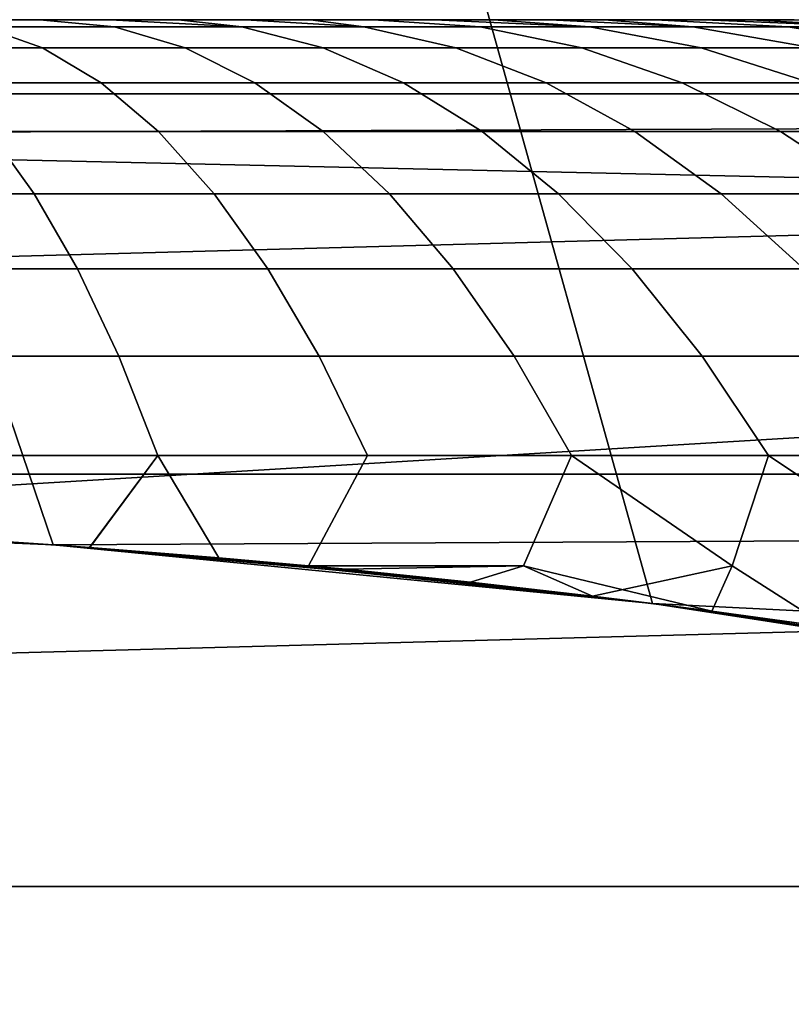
# Model space of a CAD drawing. Header units: metres. Extents: x -28 to 70, y -218 to 28.
# Tile 365 of 463: x 0.74 to 1.515, y 10.511 to 11.5. Entities that reach past the tile are written whole.
import ezdxf

# ---------------------------------------------------------------- set-up
doc = ezdxf.new("R2010")
doc.units = ezdxf.units.M
doc.layers.add('solid_10_261_432_XXX', color=7, linetype='CONTINUOUS')

msp = doc.modelspace()

# ---------------------------------------------------------------- linework, layer by layer
at = {"layer": 'solid_10_261_432_XXX'}
for points in [[(-24.216385, 13.031374, -5), (24.776649, 11.93179, -5), (25.28702, 10.80817, -5), (-24.776649, 11.93179, -5)], [(-24.776649, 11.93179, -5), (25.28702, 10.80817, -5), (25.74646, 9.662806, -5), (-25.28702, 10.80817, -5)], [(0.168941, 10.998702, 209.25), (0.773301, 10.972785, 209.25), (0.495515, 11.789591, 209.25)], [(1.375401, 10.913673, 209.25), (1.14362, 11.744451, 209.25), (0.495515, 11.789591, 209.25), (0.773301, 10.972785, 209.25)], [(6.18416, 11.77481, 235.5), (-6.184069, 11.774858, 235.5), (-6.807526, 11.425742, 235.5)], [(6.807615, 11.42569, 235.5), (6.18416, 11.77481, 235.5), (-6.807526, 11.425742, 235.5)], [(-0.618194, 11.382063, 217.75), (-0.800291, 11.772819, 217.75), (2.427668, 11.547572, 217.75), (3.059401, 11.396493, 217.75)], [(1.973258, 10.821564, 209.25), (1.788466, 11.663677, 209.25), (1.14362, 11.744451, 209.25), (1.375401, 10.913673, 209.25)], [(0.762428, 11.471868, 211.506561), (0.614882, 11.471868, 211.456223), (0.566658, 11.493025, 211.616501), (0.702633, 11.493025, 211.662903)], [(0.614882, 11.471868, 215.543777), (0.762428, 11.471868, 215.493439), (0.702633, 11.493025, 215.337097), (0.566658, 11.493025, 215.383499)], [(0.759849, 11.5, 215.13176), (0.68794, 11.5, 211.836655), (0.614722, 11.5, 211.808228), (0.68794, 11.5, 215.163345)], [(0.830304, 11.5, 215.097061), (0.759849, 11.5, 211.86824), (0.68794, 11.5, 211.836655), (0.759849, 11.5, 215.13176)], [(0.834859, 11.493025, 211.719086), (0.702633, 11.493025, 211.662903), (0.68794, 11.5, 211.836655), (0.759849, 11.5, 211.86824)], [(0.702633, 11.493025, 215.337097), (0.834859, 11.493025, 215.280914), (0.759849, 11.5, 215.13176), (0.68794, 11.5, 215.163345)], [(0.905907, 11.471868, 211.56752), (0.762428, 11.471868, 211.506561), (0.702633, 11.493025, 211.662903), (0.834859, 11.493025, 211.719086)], [(0.762428, 11.471868, 215.493439), (0.905907, 11.471868, 215.43248), (0.834859, 11.493025, 215.280914), (0.702633, 11.493025, 215.337097)], [(0.899196, 11.5, 215.059311), (0.830304, 11.5, 211.902939), (0.759849, 11.5, 211.86824), (0.830304, 11.5, 215.097061)], [(0.96263, 11.493025, 211.784775), (0.834859, 11.493025, 211.719086), (0.759849, 11.5, 211.86824), (0.830304, 11.5, 211.902939)], [(0.96263, 11.493025, 215.215225), (0.830304, 11.5, 215.097061), (0.759849, 11.5, 215.13176), (0.834859, 11.493025, 215.280914)], [(0.96641, 11.5, 215.01857), (0.899196, 11.5, 211.940689), (0.830304, 11.5, 211.902939), (0.899196, 11.5, 215.059311)], [(0.96263, 11.493025, 211.784775), (0.830304, 11.5, 211.902939), (0.899196, 11.5, 211.940689)], [(0.96263, 11.493025, 215.215225), (0.899196, 11.5, 215.059311), (0.830304, 11.5, 215.097061)], [(1.044551, 11.471868, 211.638809), (0.905907, 11.471868, 211.56752), (0.834859, 11.493025, 211.719086), (0.96263, 11.493025, 211.784775)], [(0.905907, 11.471868, 215.43248), (1.044551, 11.471868, 215.361191), (0.96263, 11.493025, 215.215225), (0.834859, 11.493025, 215.280914)], [(1.031766, 11.5, 214.974945), (0.96641, 11.5, 211.98143), (0.899196, 11.5, 211.940689), (0.96641, 11.5, 215.01857)], [(1.085265, 11.493025, 211.859619), (0.96263, 11.493025, 211.784775), (0.899196, 11.5, 211.940689), (0.96641, 11.5, 211.98143)], [(0.96263, 11.493025, 215.215225), (1.085265, 11.493025, 215.140381), (0.96641, 11.5, 215.01857), (0.899196, 11.5, 215.059311)], [(1.177623, 11.471868, 211.720016), (1.044551, 11.471868, 211.638809), (0.96263, 11.493025, 211.784775), (1.085265, 11.493025, 211.859619)], [(1.044551, 11.471868, 215.361191), (1.177623, 11.471868, 215.279984), (1.085265, 11.493025, 215.140381), (0.96263, 11.493025, 215.215225)], [(1.095151, 11.5, 214.928513), (1.031766, 11.5, 212.025055), (0.96641, 11.5, 211.98143), (1.031766, 11.5, 214.974945)], [(1.085265, 11.493025, 211.859619), (0.96641, 11.5, 211.98143), (1.031766, 11.5, 212.025055)], [(1.085265, 11.493025, 215.140381), (1.031766, 11.5, 214.974945), (0.96641, 11.5, 215.01857)], [(1.156458, 11.5, 214.879349), (1.095151, 11.5, 212.071487), (1.031766, 11.5, 212.025055), (1.095151, 11.5, 214.928513)], [(1.20211, 11.493025, 211.943222), (1.085265, 11.493025, 211.859619), (1.031766, 11.5, 212.025055), (1.095151, 11.5, 212.071487)], [(1.085265, 11.493025, 215.140381), (1.20211, 11.493025, 215.056778), (1.095151, 11.5, 214.928513), (1.031766, 11.5, 214.974945)], [(1.304412, 11.471868, 211.81073), (1.177623, 11.471868, 211.720016), (1.085265, 11.493025, 211.859619), (1.20211, 11.493025, 211.943222)], [(1.177623, 11.471868, 215.279984), (1.304412, 11.471868, 215.18927), (1.20211, 11.493025, 215.056778), (1.085265, 11.493025, 215.140381)], [(1.215545, 11.5, 214.827576), (1.156458, 11.5, 212.120651), (1.095151, 11.5, 212.071487), (1.156458, 11.5, 214.879349)], [(1.312541, 11.493025, 212.03511), (1.20211, 11.493025, 211.943222), (1.095151, 11.5, 212.071487), (1.156458, 11.5, 212.120651)], [(1.312541, 11.493025, 214.96489), (1.156458, 11.5, 214.879349), (1.095151, 11.5, 214.928513), (1.20211, 11.493025, 215.056778)], [(1.215545, 11.5, 214.827576), (1.215545, 11.5, 212.172424), (1.156458, 11.5, 212.120651)], [(1.312541, 11.493025, 212.03511), (1.156458, 11.5, 212.120651), (1.215545, 11.5, 212.172424)], [(1.312541, 11.493025, 214.96489), (1.215545, 11.5, 214.827576), (1.156458, 11.5, 214.879349)], [(1.424241, 11.471868, 211.910446), (1.304412, 11.471868, 211.81073), (1.20211, 11.493025, 211.943222), (1.312541, 11.493025, 212.03511)], [(1.304412, 11.471868, 215.18927), (1.424241, 11.471868, 215.089554), (1.312541, 11.493025, 214.96489), (1.20211, 11.493025, 215.056778)], [(1.272312, 11.5, 214.77327), (1.272312, 11.5, 212.22673), (1.215545, 11.5, 212.172424)], [(1.415969, 11.493025, 212.134827), (1.312541, 11.493025, 212.03511), (1.215545, 11.5, 212.172424), (1.272312, 11.5, 212.22673)], [(1.215545, 11.5, 214.827576), (1.272312, 11.5, 214.77327), (1.215545, 11.5, 212.172424)], [(1.312541, 11.493025, 214.96489), (1.415969, 11.493025, 214.865173), (1.272312, 11.5, 214.77327), (1.215545, 11.5, 214.827576)], [(1.326672, 11.5, 214.716522), (1.326672, 11.5, 212.283478), (1.272312, 11.5, 212.22673)], [(1.415969, 11.493025, 212.134827), (1.272312, 11.5, 212.22673), (1.326672, 11.5, 212.283478)], [(1.272312, 11.5, 214.77327), (1.326672, 11.5, 214.716522), (1.272312, 11.5, 212.22673)], [(1.415969, 11.493025, 214.865173), (1.326672, 11.5, 214.716522), (1.272312, 11.5, 214.77327)], [(1.536471, 11.471868, 212.018661), (1.424241, 11.471868, 211.910446), (1.312541, 11.493025, 212.03511), (1.415969, 11.493025, 212.134827)], [(1.424241, 11.471868, 215.089554), (1.536471, 11.471868, 214.981339), (1.415969, 11.493025, 214.865173), (1.312541, 11.493025, 214.96489)], [(1.378498, 11.5, 214.657471), (1.378498, 11.5, 212.342529), (1.326672, 11.5, 212.283478)], [(1.511842, 11.493025, 212.241837), (1.415969, 11.493025, 212.134827), (1.326672, 11.5, 212.283478), (1.378498, 11.5, 212.342529)], [(1.326672, 11.5, 214.716522), (1.378498, 11.5, 214.657471), (1.326672, 11.5, 212.283478)], [(1.415969, 11.493025, 214.865173), (1.511842, 11.493025, 214.758163), (1.378498, 11.5, 214.657471), (1.326672, 11.5, 214.716522)], [(1.427691, 11.5, 214.596222), (1.427691, 11.5, 212.403778), (1.378498, 11.5, 212.342529)], [(1.599649, 11.493025, 212.355545), (1.511842, 11.493025, 212.241837), (1.378498, 11.5, 212.342529), (1.427691, 11.5, 212.403778)], [(1.378498, 11.5, 214.657471), (1.427691, 11.5, 214.596222), (1.378498, 11.5, 212.342529)], [(1.599649, 11.493025, 214.644455), (1.427691, 11.5, 214.596222), (1.378498, 11.5, 214.657471), (1.511842, 11.493025, 214.758163)], [(1.640503, 11.471868, 212.134766), (1.536471, 11.471868, 212.018661), (1.415969, 11.493025, 212.134827), (1.511842, 11.493025, 212.241837)], [(1.536471, 11.471868, 214.981339), (1.640503, 11.471868, 214.865234), (1.511842, 11.493025, 214.758163), (1.415969, 11.493025, 214.865173)], [(1.474176, 11.5, 214.532867), (1.474176, 11.5, 212.467133), (1.427691, 11.5, 212.403778)], [(1.599649, 11.493025, 212.355545), (1.427691, 11.5, 212.403778), (1.474176, 11.5, 212.467133)], [(1.427691, 11.5, 214.596222), (1.474176, 11.5, 214.532867), (1.427691, 11.5, 212.403778)], [(1.599649, 11.493025, 214.644455), (1.474176, 11.5, 214.532867), (1.427691, 11.5, 214.596222)], [(1.517847, 11.5, 214.467545), (1.517847, 11.5, 212.532455), (1.474176, 11.5, 212.467133)], [(1.678922, 11.493025, 212.475372), (1.599649, 11.493025, 212.355545), (1.474176, 11.5, 212.467133), (1.517847, 11.5, 212.532455)], [(1.474176, 11.5, 214.532867), (1.517847, 11.5, 214.467545), (1.474176, 11.5, 212.467133)], [(1.599649, 11.493025, 214.644455), (1.678922, 11.493025, 214.524628), (1.517847, 11.5, 214.467545), (1.474176, 11.5, 214.532867)], [(1.735783, 11.471868, 212.258148), (1.640503, 11.471868, 212.134766), (1.511842, 11.493025, 212.241837), (1.599649, 11.493025, 212.355545)], [(1.640503, 11.471868, 214.865234), (1.735783, 11.471868, 214.741852), (1.599649, 11.493025, 214.644455), (1.511842, 11.493025, 214.758163)], [(0.821374, 11.436677, 211.352432), (0.662421, 11.436677, 211.298203), (0.614882, 11.471868, 211.456223), (0.762428, 11.471868, 211.506561)], [(0.662421, 11.436677, 215.701797), (0.821374, 11.436677, 215.647568), (0.762428, 11.471868, 215.493439), (0.614882, 11.471868, 215.543777)], [(0.975945, 11.436677, 211.418121), (0.821374, 11.436677, 211.352432), (0.762428, 11.471868, 211.506561), (0.905907, 11.471868, 211.56752)], [(0.821374, 11.436677, 215.647568), (0.975945, 11.436677, 215.581879), (0.905907, 11.471868, 215.43248), (0.762428, 11.471868, 215.493439)], [(1.125309, 11.436677, 211.494919), (0.975945, 11.436677, 211.418121), (0.905907, 11.471868, 211.56752), (1.044551, 11.471868, 211.638809)], [(0.975945, 11.436677, 215.581879), (1.125309, 11.436677, 215.505081), (1.044551, 11.471868, 215.361191), (0.905907, 11.471868, 215.43248)], [(1.268669, 11.436677, 211.582413), (1.125309, 11.436677, 211.494919), (1.044551, 11.471868, 211.638809), (1.177623, 11.471868, 211.720016)], [(1.125309, 11.436677, 215.505081), (1.268669, 11.436677, 215.417587), (1.177623, 11.471868, 215.279984), (1.044551, 11.471868, 215.361191)], [(1.40526, 11.436677, 211.68013), (1.268669, 11.436677, 211.582413), (1.177623, 11.471868, 211.720016), (1.304412, 11.471868, 211.81073)], [(1.268669, 11.436677, 215.417587), (1.40526, 11.436677, 215.31987), (1.304412, 11.471868, 215.18927), (1.177623, 11.471868, 215.279984)], [(1.534353, 11.436677, 211.787567), (1.40526, 11.436677, 211.68013), (1.304412, 11.471868, 211.81073), (1.424241, 11.471868, 211.910446)], [(1.40526, 11.436677, 215.31987), (1.534353, 11.436677, 215.212433), (1.424241, 11.471868, 215.089554), (1.304412, 11.471868, 215.18927)], [(1.65526, 11.436677, 211.904129), (1.534353, 11.436677, 211.787567), (1.424241, 11.471868, 211.910446), (1.536471, 11.471868, 212.018661)], [(1.534353, 11.436677, 215.212433), (1.65526, 11.436677, 215.095871), (1.536471, 11.471868, 214.981339), (1.424241, 11.471868, 215.089554)], [(0.87905, 11.387705, 211.20163), (0.708935, 11.387705, 211.1436), (0.662421, 11.436677, 211.298203), (0.821374, 11.436677, 211.352432)], [(0.708935, 11.387705, 215.8564), (0.87905, 11.387705, 215.79837), (0.821374, 11.436677, 215.647568), (0.662421, 11.436677, 215.701797)], [(1.044475, 11.387705, 211.271927), (0.87905, 11.387705, 211.20163), (0.821374, 11.436677, 211.352432), (0.975945, 11.436677, 211.418121)], [(0.87905, 11.387705, 215.79837), (1.044475, 11.387705, 215.728073), (0.975945, 11.436677, 215.581879), (0.821374, 11.436677, 215.647568)], [(1.204327, 11.387705, 211.354111), (1.044475, 11.387705, 211.271927), (0.975945, 11.436677, 211.418121), (1.125309, 11.436677, 211.494919)], [(1.044475, 11.387705, 215.728073), (1.204327, 11.387705, 215.645889), (1.125309, 11.436677, 215.505081), (0.975945, 11.436677, 215.581879)], [(1.357754, 11.387705, 211.447754), (1.204327, 11.387705, 211.354111), (1.125309, 11.436677, 211.494919), (1.268669, 11.436677, 211.582413)], [(1.204327, 11.387705, 215.645889), (1.357754, 11.387705, 215.552246), (1.268669, 11.436677, 215.417587), (1.125309, 11.436677, 215.505081)], [(1.503936, 11.387705, 211.552338), (1.357754, 11.387705, 211.447754), (1.268669, 11.436677, 211.582413), (1.40526, 11.436677, 211.68013)], [(1.357754, 11.387705, 215.552246), (1.503936, 11.387705, 215.447662), (1.40526, 11.436677, 215.31987), (1.268669, 11.436677, 215.417587)], [(1.642094, 11.387705, 211.667313), (1.503936, 11.387705, 211.552338), (1.40526, 11.436677, 211.68013), (1.534353, 11.436677, 211.787567)], [(1.503936, 11.387705, 215.447662), (1.642094, 11.387705, 215.332687), (1.534353, 11.436677, 215.212433), (1.40526, 11.436677, 215.31987)], [(6.807615, 11.42569, 235.5), (-6.807526, 11.425742, 235.5), (-7.411349, 11.043635, 235.5)], [(7.411434, 11.043578, 235.5), (6.807615, 11.42569, 235.5), (-7.411349, 11.043635, 235.5)], [(0.168941, 10.998702, 217.75), (-0.618194, 11.382063, 217.75), (3.059401, 11.396493, 217.75), (3.682023, 11.210829, 217.75)], [(0.754095, 11.325299, 210.9935), (0.56912, 11.325299, 210.945129), (0.535038, 11.387705, 211.098129), (0.708935, 11.387705, 211.1436)], [(0.56912, 11.325299, 216.054871), (0.754095, 11.325299, 216.0065), (0.708935, 11.387705, 215.8564), (0.535038, 11.387705, 215.901871)], [(0.935047, 11.325299, 211.055222), (0.754095, 11.325299, 210.9935), (0.708935, 11.387705, 211.1436), (0.87905, 11.387705, 211.20163)], [(0.754095, 11.325299, 216.0065), (0.935047, 11.325299, 215.944778), (0.87905, 11.387705, 215.79837), (0.708935, 11.387705, 215.8564)], [(1.111009, 11.325299, 211.130005), (0.935047, 11.325299, 211.055222), (0.87905, 11.387705, 211.20163), (1.044475, 11.387705, 211.271927)], [(0.935047, 11.325299, 215.944778), (1.111009, 11.325299, 215.869995), (1.044475, 11.387705, 215.728073), (0.87905, 11.387705, 215.79837)], [(1.281044, 11.325299, 211.217422), (1.111009, 11.325299, 211.130005), (1.044475, 11.387705, 211.271927), (1.204327, 11.387705, 211.354111)], [(1.111009, 11.325299, 215.869995), (1.281044, 11.325299, 215.782578), (1.204327, 11.387705, 215.645889), (1.044475, 11.387705, 215.728073)], [(1.444244, 11.325299, 211.317017), (1.281044, 11.325299, 211.217422), (1.204327, 11.387705, 211.354111), (1.357754, 11.387705, 211.447754)], [(1.281044, 11.325299, 215.782578), (1.444244, 11.325299, 215.682983), (1.357754, 11.387705, 215.552246), (1.204327, 11.387705, 215.645889)], [(1.599739, 11.325299, 211.428268), (1.444244, 11.325299, 211.317017), (1.357754, 11.387705, 211.447754), (1.503936, 11.387705, 211.552338)], [(1.444244, 11.325299, 215.682983), (1.599739, 11.325299, 215.571732), (1.503936, 11.387705, 215.447662), (1.357754, 11.387705, 215.552246)], [(1.746698, 11.325299, 211.550568), (1.599739, 11.325299, 211.428268), (1.503936, 11.387705, 211.552338), (1.642094, 11.387705, 211.667313)], [(1.599739, 11.325299, 215.571732), (1.746698, 11.325299, 215.449432), (1.642094, 11.387705, 215.332687), (1.503936, 11.387705, 215.447662)], [(0.797579, 11.249904, 210.848953), (0.601938, 11.249904, 210.797806), (0.56912, 11.325299, 210.945129), (0.754095, 11.325299, 210.9935)], [(0.601938, 11.249904, 216.202194), (0.797579, 11.249904, 216.151047), (0.754095, 11.325299, 216.0065), (0.56912, 11.325299, 216.054871)], [(0.988965, 11.249904, 210.914246), (0.797579, 11.249904, 210.848953), (0.754095, 11.325299, 210.9935), (0.935047, 11.325299, 211.055222)], [(0.797579, 11.249904, 216.151047), (0.988965, 11.249904, 216.085754), (0.935047, 11.325299, 215.944778), (0.754095, 11.325299, 216.0065)], [(1.175075, 11.249904, 210.993332), (0.988965, 11.249904, 210.914246), (0.935047, 11.325299, 211.055222), (1.111009, 11.325299, 211.130005)], [(0.988965, 11.249904, 216.085754), (1.175075, 11.249904, 216.006668), (1.111009, 11.325299, 215.869995), (0.935047, 11.325299, 215.944778)], [(1.354914, 11.249904, 211.0858), (1.175075, 11.249904, 210.993332), (1.111009, 11.325299, 211.130005), (1.281044, 11.325299, 211.217422)], [(1.175075, 11.249904, 216.006668), (1.354914, 11.249904, 215.9142), (1.281044, 11.325299, 215.782578), (1.111009, 11.325299, 215.869995)], [(1.527525, 11.249904, 211.191147), (1.354914, 11.249904, 211.0858), (1.281044, 11.325299, 211.217422), (1.444244, 11.325299, 211.317017)], [(1.354914, 11.249904, 215.9142), (1.527525, 11.249904, 215.808853), (1.444244, 11.325299, 215.682983), (1.281044, 11.325299, 215.782578)], [(1.691986, 11.249904, 211.308807), (1.527525, 11.249904, 211.191147), (1.444244, 11.325299, 211.317017), (1.599739, 11.325299, 211.428268)], [(1.527525, 11.249904, 215.808853), (1.691986, 11.249904, 215.691193), (1.599739, 11.325299, 215.571732), (1.444244, 11.325299, 215.682983)], [(0.839078, 11.162055, 210.711029), (0.633257, 11.162055, 210.657211), (0.601938, 11.249904, 210.797806), (0.797579, 11.249904, 210.848953)], [(0.633257, 11.162055, 216.342789), (0.839078, 11.162055, 216.288971), (0.797579, 11.249904, 216.151047), (0.601938, 11.249904, 216.202194)], [(1.040422, 11.162055, 210.779709), (0.839078, 11.162055, 210.711029), (0.797579, 11.249904, 210.848953), (0.988965, 11.249904, 210.914246)], [(0.839078, 11.162055, 216.288971), (1.040422, 11.162055, 216.220291), (0.988965, 11.249904, 216.085754), (0.797579, 11.249904, 216.151047)], [(1.236214, 11.162055, 210.862915), (1.040422, 11.162055, 210.779709), (0.988965, 11.249904, 210.914246), (1.175075, 11.249904, 210.993332)], [(1.040422, 11.162055, 216.220291), (1.236214, 11.162055, 216.137085), (1.175075, 11.249904, 216.006668), (0.988965, 11.249904, 216.085754)], [(1.425411, 11.162055, 210.96019), (1.236214, 11.162055, 210.862915), (1.175075, 11.249904, 210.993332), (1.354914, 11.249904, 211.0858)], [(1.236214, 11.162055, 216.137085), (1.425411, 11.162055, 216.03981), (1.354914, 11.249904, 215.9142), (1.175075, 11.249904, 216.006668)], [(1.607003, 11.162055, 211.071014), (1.425411, 11.162055, 210.96019), (1.354914, 11.249904, 211.0858), (1.527525, 11.249904, 211.191147)], [(1.425411, 11.162055, 216.03981), (1.607003, 11.162055, 215.928986), (1.527525, 11.249904, 215.808853), (1.354914, 11.249904, 215.9142)], [(0.773301, 10.972785, 217.75), (0.168941, 10.998702, 217.75), (3.682023, 11.210829, 217.75), (4.293515, 10.991166, 217.75)], [(0.839078, 11.162055, 216.288971), (0.633257, 11.162055, 216.342789), (0.662855, 11.062378, 216.475647), (0.878296, 11.062378, 216.419327)], [(0.633257, 11.162055, 210.657211), (0.839078, 11.162055, 210.711029), (0.878296, 11.062378, 210.580673), (0.662855, 11.062378, 210.524353)], [(1.040422, 11.162055, 216.220291), (0.839078, 11.162055, 216.288971), (0.878296, 11.062378, 216.419327), (1.08905, 11.062378, 216.347427)], [(0.839078, 11.162055, 210.711029), (1.040422, 11.162055, 210.779709), (1.08905, 11.062378, 210.652573), (0.878296, 11.062378, 210.580673)], [(1.236214, 11.162055, 216.137085), (1.040422, 11.162055, 216.220291), (1.08905, 11.062378, 216.347427), (1.293994, 11.062378, 216.260345)], [(1.040422, 11.162055, 210.779709), (1.236214, 11.162055, 210.862915), (1.293994, 11.062378, 210.739655), (1.08905, 11.062378, 210.652573)], [(1.425411, 11.162055, 216.03981), (1.236214, 11.162055, 216.137085), (1.293994, 11.062378, 216.260345), (1.492034, 11.062378, 216.158524)], [(1.236214, 11.162055, 210.862915), (1.425411, 11.162055, 210.96019), (1.492034, 11.062378, 210.841476), (1.293994, 11.062378, 210.739655)], [(1.607003, 11.162055, 215.928986), (1.425411, 11.162055, 216.03981), (1.492034, 11.062378, 216.158524), (1.682113, 11.062378, 216.042511)], [(1.425411, 11.162055, 210.96019), (1.607003, 11.162055, 211.071014), (1.682113, 11.062378, 210.957489), (1.492034, 11.062378, 210.841476)], [(0.878296, 11.062378, 216.419327), (0.662855, 11.062378, 216.475647), (0.678377, 10.979062, 216.572235), (0.809849, 10.970148, 216.550293)], [(0.67839, 10.979061, 210.427765), (0.662855, 11.062378, 210.524353), (0.878296, 11.062378, 210.580673), (0.809862, 10.970147, 210.449707)], [(0.878296, 11.062378, 216.419327), (0.809849, 10.970148, 216.550293), (0.939542, 10.959802, 216.524536)], [(0.939554, 10.959801, 210.475464), (0.809862, 10.970147, 210.449707), (0.878296, 11.062378, 210.580673)], [(1.08905, 11.062378, 216.347427), (0.878296, 11.062378, 216.419327), (0.939542, 10.959802, 216.524536), (1.029587, 10.95171, 216.504166)], [(0.878296, 11.062378, 210.580673), (1.08905, 11.062378, 210.652573), (1.029587, 10.95171, 210.495834), (0.939554, 10.959801, 210.475464)], [(1.293994, 11.062378, 216.260345), (1.08905, 11.062378, 216.347427), (1.029587, 10.95171, 216.504166), (1.245779, 10.951583, 216.421295)], [(1.293994, 11.062378, 210.739655), (1.245779, 10.951583, 210.578705), (1.029587, 10.95171, 210.495834), (1.08905, 11.062378, 210.652573)], [(1.293994, 11.062378, 216.260345), (1.245779, 10.951583, 216.421295), (1.434964, 10.906002, 216.385239), (1.455473, 10.951583, 216.322678)], [(1.293994, 11.062378, 210.739655), (1.455473, 10.951583, 210.677322), (1.31514, 10.9211, 210.574738), (1.245779, 10.951583, 210.578705)], [(1.492034, 11.062378, 216.158524), (1.293994, 11.062378, 216.260345), (1.455473, 10.951583, 216.322678)], [(1.293994, 11.062378, 210.739655), (1.492034, 11.062378, 210.841476), (1.455473, 10.951583, 210.677322)], [(1.492034, 11.062378, 216.158524), (1.455473, 10.951583, 216.322678), (1.551911, 10.889976, 216.341919), (1.657418, 10.951583, 216.20903)], [(1.492034, 11.062378, 210.841476), (1.657418, 10.951583, 210.79097), (1.551918, 10.889975, 210.658081), (1.455473, 10.951583, 210.677322)], [(1.682113, 11.062378, 216.042511), (1.492034, 11.062378, 216.158524), (1.657418, 10.951583, 216.20903)], [(1.492034, 11.062378, 210.841476), (1.682113, 11.062378, 210.957489), (1.657418, 10.951583, 210.79097)], [(7.411434, 11.043578, 235.5), (-7.411349, 11.043635, 235.5), (-7.993793, 10.629641, 235.5)], [(7.993875, 10.62958, 235.5), (7.411434, 11.043578, 235.5), (-7.993793, 10.629641, 235.5)], [(0.168941, 10.998702, 217.75), (0.773301, 10.972785, 217.75), (0.410416, 10.992341, 216.604492), (0.274414, 10.996576, 216.614685)], [(0.773301, 10.972785, 209.25), (0.168941, 10.998702, 209.25), (0.545202, 10.986481, 210.409683), (0.67839, 10.979061, 210.427765)], [(0.773301, 10.972785, 217.75), (0.545192, 10.986481, 216.590317), (0.410416, 10.992341, 216.604492)], [(1.375401, 10.913673, 217.75), (0.773301, 10.972785, 217.75), (4.293515, 10.991166, 217.75), (4.891907, 10.738214, 217.75)], [(0.773301, 10.972785, 217.75), (0.678377, 10.979062, 216.572235), (0.545192, 10.986481, 216.590317)], [(0.773301, 10.972785, 217.75), (0.809849, 10.970148, 216.550293), (0.678377, 10.979062, 216.572235)], [(0.773301, 10.972785, 209.25), (0.67839, 10.979061, 210.427765), (0.809862, 10.970147, 210.449707)], [(0.773301, 10.972785, 209.25), (1.029587, 10.95171, 210.495834), (1.067159, 10.948112, 210.504959)], [(0.773301, 10.972785, 209.25), (0.939554, 10.959801, 210.475464), (1.029587, 10.95171, 210.495834)], [(0.773301, 10.972785, 209.25), (1.067159, 10.948112, 210.504959), (1.192443, 10.935176, 210.538086)], [(1.375401, 10.913673, 209.25), (0.773301, 10.972785, 209.25), (1.192443, 10.935176, 210.538086), (1.31514, 10.9211, 210.574738)], [(0.773301, 10.972785, 217.75), (1.375401, 10.913673, 217.75), (0.939542, 10.959802, 216.524536), (0.809849, 10.970148, 216.550293)], [(0.773301, 10.972785, 209.25), (0.809862, 10.970147, 210.449707), (0.939554, 10.959801, 210.475464)], [(1.375401, 10.913673, 217.75), (1.029587, 10.95171, 216.504166), (0.939542, 10.959802, 216.524536)], [(1.245779, 10.951583, 216.421295), (1.029587, 10.95171, 216.504166), (1.067148, 10.948113, 216.495041)], [(1.375401, 10.913673, 217.75), (1.067148, 10.948113, 216.495041), (1.029587, 10.95171, 216.504166)], [(1.067159, 10.948112, 210.504959), (1.029587, 10.95171, 210.495834), (1.245779, 10.951583, 210.578705)], [(1.245779, 10.951583, 216.421295), (1.067148, 10.948113, 216.495041), (1.192434, 10.935177, 216.461914)], [(1.375401, 10.913673, 217.75), (1.192434, 10.935177, 216.461914), (1.067148, 10.948113, 216.495041)], [(1.192443, 10.935176, 210.538086), (1.067159, 10.948112, 210.504959), (1.245779, 10.951583, 210.578705)], [(1.245779, 10.951583, 216.421295), (1.192434, 10.935177, 216.461914), (1.315131, 10.921101, 216.425262)], [(1.31514, 10.9211, 210.574738), (1.192443, 10.935176, 210.538086), (1.245779, 10.951583, 210.578705)], [(1.245779, 10.951583, 216.421295), (1.315131, 10.921101, 216.425262), (1.434964, 10.906002, 216.385239)], [(1.434972, 10.906001, 210.614761), (1.31514, 10.9211, 210.574738), (1.455473, 10.951583, 210.677322)], [(1.455473, 10.951583, 216.322678), (1.434964, 10.906002, 216.385239), (1.551911, 10.889976, 216.341919)], [(1.551918, 10.889975, 210.658081), (1.434972, 10.906001, 210.614761), (1.455473, 10.951583, 210.677322)], [(1.375401, 10.913673, 217.75), (1.315131, 10.921101, 216.425262), (1.192434, 10.935177, 216.461914)], [(1.375401, 10.913673, 217.75), (1.434964, 10.906002, 216.385239), (1.315131, 10.921101, 216.425262)], [(1.375401, 10.913673, 209.25), (1.31514, 10.9211, 210.574738), (1.434972, 10.906001, 210.614761)], [(1.973258, 10.821564, 209.25), (1.375401, 10.913673, 209.25), (1.776947, 10.855527, 210.754272), (1.923049, 10.8306, 210.82666)], [(1.375401, 10.913673, 217.75), (1.973258, 10.821564, 217.75), (1.551911, 10.889976, 216.341919), (1.434964, 10.906002, 216.385239)], [(1.375401, 10.913673, 209.25), (1.434972, 10.906001, 210.614761), (1.551918, 10.889975, 210.658081)], [(1.375401, 10.913673, 209.25), (1.551918, 10.889975, 210.658081), (1.776947, 10.855527, 210.754272)], [(1.973258, 10.821564, 217.75), (1.375401, 10.913673, 217.75), (4.891907, 10.738214, 217.75)], [(-25.28702, 10.80817, -5), (25.74646, 9.662806, -5), (26.154049, 8.497979, -5), (-25.74646, 9.662806, -5)], [(7.993875, 10.62958, 235.5), (-7.993793, 10.629641, 235.5), (-8.553132, 10.184985, 235.5)], [(8.553211, 10.184919, 235.5), (7.993875, 10.62958, 235.5), (-8.553132, 10.184985, 235.5)]]:
    msp.add_3dface(points, dxfattribs=at)

doc.saveas('drawing.dxf')
